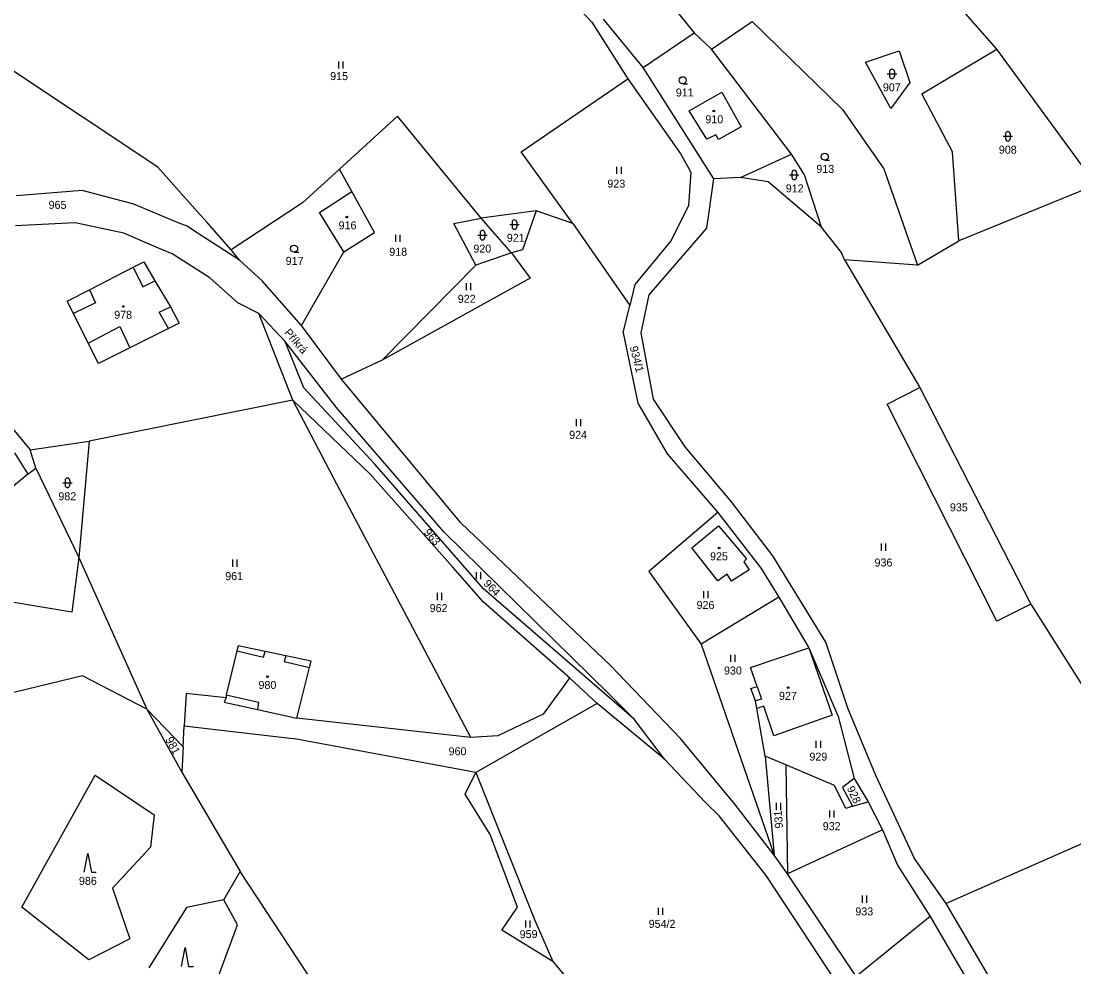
# Model space of a CAD drawing. Extents: x -670359 to -668019, y -978807 to -976674.
# Drawn here: x -669575.5 to -669351.9, y -977790.2 to -977589.3 of the extents above; entities that cross this region are included whole.
import ezdxf

# ---------------------------------------------------------------- set-up
doc = ezdxf.new("R2010")
doc.units = 0
for name, color, linetype in [('Hranice parcel', 7, 'Continuous'), ('Parcelní čísla', 7, 'Continuous'), ('Pop  PČ popisy', 7, 'Continuous'), ('Vnitřní kresba', 7, 'Continuous'), ('Značky budov', 7, 'Continuous'), ('Značky kultur', 7, 'Continuous')]:
    doc.layers.add(name, color=color, linetype=linetype)

msp = doc.modelspace()

# ---------------------------------------------------------------- linework, layer by layer
at = {"layer": 'Hranice parcel'}
for points in [[(-669463.75, -977553.44), (-669432.59, -977591.85)], [(-669368.28, -977595.3), (-669390.32, -977570.18)], [(-669464.81, -977578.38), (-669454.27, -977589.58)], [(-669454.27, -977589.58), (-669446.69, -977601.6)], [(-669443.43, -977599.18), (-669451.8, -977588.93)], [(-669428.89, -977595.34), (-669420.29, -977589.46)], [(-669420.29, -977589.46), (-669401.07, -977608.12)], [(-669443.43, -977599.18), (-669432.59, -977591.85)], [(-669432.59, -977591.85), (-669428.89, -977595.34)], [(-669411.9, -977617.62), (-669428.89, -977595.34)], [(-669396.17, -977598.1), (-669389.07, -977595.66)], [(-669389.07, -977595.66), (-669386.79, -977602.36)], [(-669384.22, -977604.83), (-669368.28, -977595.3)], [(-669347.25, -977624.1), (-669368.28, -977595.3)], [(-669546.47, -977620.34), (-669578.34, -977599.11)], [(-669428.42, -977622.83), (-669443.43, -977599.18)], [(-669390.84, -977607.9), (-669396.17, -977598.1)], [(-669469.32, -977617.08), (-669446.69, -977601.6)], [(-669446.69, -977601.6), (-669435.41, -977617.6)], [(-669386.79, -977602.36), (-669390.84, -977607.9)], [(-669433.62, -977608.4), (-669426.68, -977604.44)], [(-669426.68, -977604.44), (-669422.57, -977611.77)], [(-669377.75, -977617.09), (-669384.22, -977604.83)], [(-669401.07, -977608.12), (-669392.29, -977620.7)], [(-669495.59, -977609.56), (-669507.91, -977620.78)], [(-669477.8, -977631.2), (-669495.59, -977609.56)], [(-669429.91, -977614.45), (-669433.62, -977608.4)], [(-669422.57, -977611.77), (-669427.43, -977614.51)], [(-669427.99, -977613.48), (-669429.91, -977614.45)], [(-669427.43, -977614.51), (-669427.99, -977613.48)], [(-669458.36, -977632.36), (-669469.32, -977617.08)], [(-669376.39, -977636.02), (-669377.75, -977617.09)], [(-669435.41, -977617.6), (-669433.31, -977621.42)], [(-669422.75, -977622.56), (-669411.9, -977617.62)], [(-669409.16, -977622), (-669411.9, -977617.62)], [(-669530.87, -977637.9), (-669536, -977632.12), (-669538.04, -977629.83), (-669546.47, -977620.34)], [(-669507.91, -977620.78), (-669515.72, -977627.91)], [(-669505.26, -977625.53), (-669507.91, -977620.78)], [(-669433.31, -977621.42), (-669433.75, -977628.53)], [(-669392.29, -977620.7), (-669385.14, -977641.19)], [(-669429.89, -977633.31), (-669428.42, -977622.83)], [(-669422.75, -977622.56), (-669428.42, -977622.83)], [(-669416.83, -977623.48), (-669422.75, -977622.56)], [(-669405.5, -977633.08), (-669416.83, -977623.48)], [(-669405.5, -977633.08), (-669409.16, -977622)], [(-669562.52, -977625.31), (-669576.43, -977626.43)], [(-669551.55, -977628.2), (-669562.52, -977625.31)], [(-669512.15, -977630), (-669505.26, -977625.53)], [(-669500.42, -977634.21), (-669505.26, -977625.53)], [(-669347.25, -977624.1), (-669376.39, -977636.02)], [(-669540.25, -977632.93), (-669542.1, -977632.16), (-669551.55, -977628.2)], [(-669515.72, -977627.91), (-669530.87, -977637.9)], [(-669506.95, -977638.32), (-669512.15, -977630)], [(-669466.13, -977629.61), (-669477.8, -977631.2)], [(-669466.13, -977629.61), (-669469.05, -977637.94)], [(-669458.36, -977632.36), (-669466.13, -977629.61)], [(-669433.75, -977628.53), (-669437.47, -977635.91)], [(-669564, -977632.19), (-669576.64, -977632.82)], [(-669553.68, -977634.36), (-669564, -977632.19)], [(-669483.63, -977632.35), (-669477.8, -977631.2)], [(-669478.95, -977641.19), (-669483.63, -977632.35)], [(-669471.36, -977638.59), (-669477.8, -977631.2)], [(-669458.36, -977632.36), (-669446.26, -977649.72)], [(-669543.42, -977638.78), (-669545.82, -977637.75), (-669549.26, -977636.26), (-669553.68, -977634.36)], [(-669529.09, -977640.13), (-669538.91, -977633.79), (-669540.25, -977632.93)], [(-669506.95, -977638.32), (-669500.42, -977634.21)], [(-669442.13, -977647.44), (-669429.89, -977633.31)], [(-669401.31, -977638.49), (-669405.5, -977633.08)], [(-669437.47, -977635.91), (-669445.18, -977645.3)], [(-669385.14, -977641.19), (-669376.39, -977636.02)], [(-669535.39, -977643.85), (-669543.42, -977638.78)], [(-669529.09, -977640.13), (-669530.87, -977637.9)], [(-669515.98, -977653.96), (-669506.95, -977638.32)], [(-669471.36, -977638.59), (-669478.95, -977641.19)], [(-669469.05, -977637.94), (-669471.36, -977638.59)], [(-669471.36, -977638.59), (-669467.42, -977643.92)], [(-669400.63, -977640.03), (-669401.31, -977638.49)], [(-669560.97, -977646.4), (-669551.72, -977641.63)], [(-669551.72, -977641.63), (-669549.45, -977640.46)], [(-669549.45, -977640.46), (-669547.06, -977644.47)], [(-669524.27, -977644.5), (-669529.09, -977640.13)], [(-669498.83, -977661.37), (-669478.95, -977641.19)], [(-669385.14, -977641.19), (-669400.63, -977640.03)], [(-669400.63, -977640.03), (-669384.68, -977667.16)], [(-669529.44, -977649.16), (-669535.39, -977643.85)], [(-669467.42, -977643.92), (-669498.83, -977661.37)], [(-669547.06, -977644.47), (-669543.75, -977650.05)], [(-669515.98, -977653.96), (-669524.27, -977644.5)], [(-669445.18, -977645.3), (-669446.26, -977649.72)], [(-669565.69, -977648.83), (-669560.97, -977646.4)], [(-669443.84, -977655.53), (-669442.13, -977647.44)], [(-669564.38, -977651.45), (-669565.69, -977648.83)], [(-669543.75, -977650.05), (-669541.9, -977653.5)], [(-669525.03, -977651.45), (-669529.44, -977649.16)], [(-669447.68, -977655.55), (-669446.26, -977649.72)], [(-669597.97, -977651.01), (-669573.58, -977680.35)], [(-669561.23, -977657.74), (-669564.38, -977651.45)], [(-669519.4, -977657.41), (-669525.03, -977651.45)], [(-669517.82, -977669.87), (-669525.03, -977651.45)], [(-669544.2, -977654.6), (-669552.42, -977658.73)], [(-669541.9, -977653.5), (-669544.2, -977654.6)], [(-669507.45, -977665.41), (-669515.98, -977653.96)], [(-669508.61, -977671.34), (-669519.4, -977657.41)], [(-669515.43, -977667.22), (-669519.4, -977657.41)], [(-669447.68, -977655.55), (-669444.56, -977670.47)], [(-669441.21, -977669.65), (-669443.84, -977655.53)], [(-669559.08, -977662.03), (-669561.23, -977657.74)], [(-669552.42, -977658.73), (-669559.08, -977662.03)], [(-669498.83, -977661.37), (-669507.45, -977665.41)], [(-669482.09, -977695.87), (-669507.45, -977665.41)], [(-669500.39, -977683.43), (-669515.43, -977667.22)], [(-669391.57, -977670.72), (-669384.68, -977667.16)], [(-669384.68, -977667.16), (-669361.08, -977713.13)], [(-669517.82, -977669.87), (-669561.03, -977678.52)], [(-669501.34, -977685.52), (-669517.82, -977669.87)], [(-669480, -977741.49), (-669508.41, -977687.7), (-669512.34, -977680.25), (-669517.82, -977669.87)], [(-669444.56, -977670.47), (-669438.27, -977681.22)], [(-669434.51, -977679.76), (-669441.21, -977669.65)], [(-669368.34, -977716.77), (-669391.57, -977670.72)], [(-669485.7, -977697.8), (-669508.61, -977671.34)], [(-669573.58, -977680.35), (-669561.03, -977678.52)], [(-669561.03, -977678.52), (-669563.22, -977703.23)], [(-669424.62, -977691.45), (-669434.51, -977679.76)], [(-669576.86, -977681.01), (-669574.03, -977685.55)], [(-669572.36, -977684.26), (-669573.58, -977680.35)], [(-669438.27, -977681.22), (-669427.56, -977693.71)], [(-669477.3, -977709.91), (-669500.39, -977683.43)], [(-669574.03, -977685.55), (-669588.52, -977697.54)], [(-669574.03, -977685.55), (-669572.36, -977684.26)], [(-669572.36, -977684.26), (-669563.22, -977703.23)], [(-669477.28, -977712.7), (-669483.84, -977705.29), (-669501.34, -977685.52)], [(-669415.84, -977702.91), (-669424.62, -977691.45)], [(-669427.56, -977693.71), (-669442.2, -977706.22)], [(-669427.56, -977693.71), (-669418.38, -977705.56)], [(-669450.34, -977726.21), (-669482.09, -977695.87)], [(-669433.04, -977701.17), (-669427.39, -977696.5)], [(-669427.39, -977696.5), (-669421.47, -977703.55)], [(-669450.71, -977732.2), (-669485.7, -977697.8)], [(-669427.53, -977708.23), (-669433.04, -977701.17)], [(-669563.22, -977703.23), (-669564.68, -977714.82)], [(-669563.22, -977703.23), (-669548.81, -977735.43)], [(-669421.47, -977703.55), (-669422, -977704.18)], [(-669422, -977704.18), (-669420.91, -977705.89)], [(-669404.62, -977721.22), (-669415.84, -977702.91)], [(-669442.2, -977706.22), (-669431.07, -977721.66)], [(-669420.91, -977705.89), (-669424.61, -977708.26)], [(-669418.38, -977705.56), (-669414.62, -977711.68)], [(-669564.68, -977714.82), (-669601.66, -977708.73)], [(-669425.54, -977706.8), (-669427.53, -977708.23)], [(-669424.61, -977708.26), (-669425.54, -977706.8)], [(-669445.32, -977737.6), (-669477.3, -977709.91)], [(-669459.04, -977728.82), (-669477.28, -977712.7)], [(-669414.62, -977711.68), (-669431.07, -977721.66)], [(-669414.62, -977711.68), (-669408.21, -977722.44)], [(-669361.08, -977713.13), (-669368.34, -977716.77)], [(-669361.08, -977713.13), (-669333.55, -977756.65)], [(-669529.42, -977721.99), (-669529.69, -977723.08)], [(-669523.69, -977723.21), (-669529.42, -977721.99)], [(-669431.07, -977721.66), (-669415.57, -977766.44)], [(-669399.91, -977735.26), (-669404.62, -977721.22)], [(-669529.69, -977723.08), (-669531.95, -977732.37)], [(-669519.28, -977724.14), (-669523.69, -977723.21)], [(-669513.9, -977725.28), (-669519.28, -977724.14)], [(-669420.59, -977726.59), (-669408.21, -977722.44)], [(-669408.21, -977722.44), (-669403.26, -977736.71)], [(-669408.21, -977722.44), (-669401.98, -977737.03)], [(-669516.97, -977737.39), (-669514.23, -977726.59)], [(-669514.23, -977726.59), (-669513.9, -977725.28)], [(-669435.46, -977741.7), (-669450.34, -977726.21)], [(-669419.2, -977730.65), (-669420.59, -977726.59)], [(-669562.44, -977728.39), (-669614.2, -977740.93)], [(-669548.81, -977735.43), (-669562.44, -977728.39)], [(-669459.04, -977728.82), (-669460.04, -977730.2), (-669464.6, -977736.52)], [(-669453.17, -977734.22), (-669459.04, -977728.82)], [(-669420.56, -977731.06), (-669419.2, -977730.65)], [(-669419.55, -977733.7), (-669420.56, -977731.06)], [(-669540.43, -977732.1), (-669540.88, -977738.97)], [(-669531.95, -977733.01), (-669540.43, -977732.1)], [(-669531.95, -977733.01), (-669532.34, -977733.94)], [(-669531.95, -977732.37), (-669531.95, -977733.01)], [(-669445.32, -977737.6), (-669450.71, -977732.2)], [(-669548.81, -977735.43), (-669541.38, -977748.81)], [(-669548.81, -977735.43), (-669541.09, -977743.45)], [(-669532.34, -977733.94), (-669525.3, -977735.52)], [(-669525.3, -977735.52), (-669516.97, -977737.39)], [(-669453.17, -977734.22), (-669478.92, -977748.91)], [(-669438.88, -977746.04), (-669453.17, -977734.22)], [(-669419.26, -977735.34), (-669419.55, -977733.7)], [(-669417.77, -977734.83), (-669419.26, -977735.34)], [(-669417.53, -977745.43), (-669419.26, -977735.34)], [(-669415.63, -977741.1), (-669417.77, -977734.83)], [(-669393.99, -977749.53), (-669399.91, -977735.26)], [(-669480, -977741.49), (-669516.97, -977737.39)], [(-669464.6, -977736.52), (-669474.25, -977741.13)], [(-669438.88, -977746.04), (-669445.32, -977737.6)], [(-669403.26, -977736.71), (-669415.63, -977741.1)], [(-669401.98, -977737.03), (-669398.63, -977750.19)], [(-669541.09, -977743.45), (-669540.88, -977738.97)], [(-669540.88, -977738.97), (-669517.75, -977741.71)], [(-669478.92, -977748.91), (-669517.75, -977741.71)], [(-669474.25, -977741.13), (-669480, -977741.49)], [(-669423.95, -977755.62), (-669435.46, -977741.7)], [(-669541.09, -977743.45), (-669541.38, -977748.81)], [(-669430.19, -977755.26), (-669438.88, -977746.04)], [(-669413.12, -977747.24), (-669417.53, -977745.43)], [(-669417.53, -977745.43), (-669415.57, -977766.44)], [(-669541.38, -977748.81), (-669528.95, -977769.91)], [(-669481.22, -977753.48), (-669478.92, -977748.91)], [(-669478.92, -977748.91), (-669466.44, -977780.08)], [(-669402.78, -977751.66), (-669413.12, -977747.24)], [(-669413.12, -977747.24), (-669412.75, -977770.41)], [(-669575.3, -977777.46), (-669559.77, -977749.48)], [(-669559.77, -977749.48), (-669547.25, -977757.87)], [(-669398.63, -977750.19), (-669401.1, -977752.05)], [(-669398.63, -977750.19), (-669395.64, -977755.13)], [(-669385.82, -977767.14), (-669393.99, -977749.53)], [(-669475.89, -977762.08), (-669481.22, -977753.48)], [(-669400.35, -977756.52), (-669402.78, -977751.66)], [(-669401.1, -977752.05), (-669398.92, -977756.03)], [(-669427.29, -977758.11), (-669430.19, -977755.26)], [(-669415.57, -977766.44), (-669423.95, -977755.62)], [(-669398.92, -977756.03), (-669395.64, -977755.13)], [(-669395.64, -977755.13), (-669392.6, -977761.1)], [(-669547.25, -977757.87), (-669548.01, -977764.75)], [(-669398.92, -977756.03), (-669400.35, -977756.52)], [(-669333.55, -977756.65), (-669379.05, -977776.69)], [(-669417.31, -977770.76), (-669427.29, -977758.11)], [(-669470.05, -977777.47), (-669475.89, -977762.08)], [(-669392.6, -977761.1), (-669412.75, -977770.41)], [(-669392.6, -977761.1), (-669389.41, -977768.6)], [(-669548.01, -977764.75), (-669556.04, -977773.43)], [(-669412.75, -977770.41), (-669415.57, -977766.44)], [(-669389.41, -977768.6), (-669382.48, -977779.5)], [(-669379.05, -977776.69), (-669385.82, -977767.14)], [(-669532.44, -977775.92), (-669528.95, -977769.91)], [(-669496.86, -977818.78), (-669528.95, -977769.91)], [(-669402.15, -977793.77), (-669417.31, -977770.76)], [(-669398.16, -977792.22), (-669412.75, -977770.41)], [(-669556.04, -977773.43), (-669552.39, -977784.19)], [(-669561.08, -977788.64), (-669575.3, -977777.46)], [(-669540.35, -977777.57), (-669548.36, -977790.4)], [(-669532.44, -977775.92), (-669540.35, -977777.57)], [(-669529.53, -977781.26), (-669532.44, -977775.92)], [(-669473.39, -977782.36), (-669470.05, -977777.47)], [(-669363.72, -977802.89), (-669379.05, -977776.69)], [(-669466.44, -977780.08), (-669462.55, -977789.01)], [(-669382.48, -977779.5), (-669398.16, -977792.22)], [(-669382.48, -977779.5), (-669372.18, -977797.06)], [(-669536.76, -977800.75), (-669529.53, -977781.26)], [(-669462.55, -977789.01), (-669473.39, -977782.36)], [(-669552.39, -977784.19), (-669561.08, -977788.64)], [(-669462.55, -977789.01), (-669436.91, -977819.49)]]:
    msp.add_lwpolyline(points, dxfattribs=at)
at = {"layer": 'Vnitřní kresba'}
for points in [[(-669551.72, -977641.63), (-669549.62, -977645.77)], [(-669549.62, -977645.77), (-669547.06, -977644.47)], [(-669560.97, -977646.4), (-669559.67, -977649.18)], [(-669559.67, -977649.18), (-669564.38, -977651.45)], [(-669546.15, -977651.18), (-669543.75, -977650.05)], [(-669544.2, -977654.6), (-669546.15, -977651.18)], [(-669561.23, -977657.74), (-669554.5, -977654.2)], [(-669554.5, -977654.2), (-669552.42, -977658.73)], [(-669529.69, -977723.08), (-669524, -977724.41)], [(-669524, -977724.41), (-669523.69, -977723.21)], [(-669519.28, -977724.14), (-669519.6, -977725.34)], [(-669519.6, -977725.34), (-669514.23, -977726.59)], [(-669419.2, -977730.65), (-669418.28, -977733.34)], [(-669531.95, -977732.37), (-669525.07, -977733.93)], [(-669418.28, -977733.34), (-669419.55, -977733.7)], [(-669525.07, -977733.93), (-669525.3, -977735.52)]]:
    msp.add_lwpolyline(points, dxfattribs=at)
at = {"layer": 'Značky budov'}
for centre in [(-669428.4, -977608.45), (-669506.32, -977630.97), (-669553.79, -977649.95), (-669427.27, -977701.24), (-669523.15, -977728.56), (-669412.63, -977730.87)]:
    msp.add_circle(centre, 0.175, dxfattribs=at)
at = {"layer": 'Značky kultur'}
for p, q in [((-669508.09, -977597.91), (-669508.09, -977599.41)), ((-669507.09, -977599.41), (-669507.09, -977597.91)), ((-669391.57, -977600.56), (-669389.57, -977600.56)), ((-669391.07, -977600.06), (-669391.07, -977601.06)), ((-669390.07, -977600.06), (-669390.07, -977601.06)), ((-669435, -977602.66), (-669434, -977602.66)), ((-669366.95, -977613.81), (-669364.95, -977613.81)), ((-669366.45, -977613.31), (-669366.45, -977614.31)), ((-669365.45, -977613.31), (-669365.45, -977614.31)), ((-669404.84, -977618.88), (-669403.84, -977618.88)), ((-669449.03, -977620.29), (-669449.03, -977621.79)), ((-669448.03, -977621.79), (-669448.03, -977620.29)), ((-669411.83, -977621.52), (-669411.83, -977622.52)), ((-669410.83, -977621.52), (-669410.83, -977622.52)), ((-669412.33, -977622.02), (-669410.33, -977622.02)), ((-669471.74, -977632.56), (-669469.74, -977632.56)), ((-669471.24, -977632.06), (-669471.24, -977633.06)), ((-669470.24, -977632.06), (-669470.24, -977633.06)), ((-669496.01, -977634.74), (-669496.01, -977636.24)), ((-669495.01, -977636.24), (-669495.01, -977634.74)), ((-669478.52, -977634.81), (-669476.52, -977634.81)), ((-669478.02, -977634.31), (-669478.02, -977635.31)), ((-669477.02, -977634.31), (-669477.02, -977635.31)), ((-669517.51, -977638.42), (-669516.51, -977638.42)), ((-669480.97, -977644.97), (-669480.97, -977646.47)), ((-669479.97, -977646.47), (-669479.97, -977644.97)), ((-669457.65, -977673.84), (-669457.65, -977675.34)), ((-669456.65, -977675.34), (-669456.65, -977673.84)), ((-669566.64, -977687.39), (-669564.64, -977687.39)), ((-669566.14, -977686.89), (-669566.14, -977687.89)), ((-669565.14, -977686.89), (-669565.14, -977687.89)), ((-669392.88, -977700.3), (-669392.88, -977701.8)), ((-669391.88, -977701.8), (-669391.88, -977700.3)), ((-669530.59, -977703.7), (-669530.59, -977705.2)), ((-669529.59, -977705.2), (-669529.59, -977703.7)), ((-669478.84, -977706.33), (-669478.84, -977707.83)), ((-669477.84, -977707.83), (-669477.84, -977706.33)), ((-669487.16, -977710.78), (-669487.16, -977712.28)), ((-669486.16, -977712.28), (-669486.16, -977710.78)), ((-669430.62, -977710.41), (-669430.62, -977711.91)), ((-669429.62, -977711.91), (-669429.62, -977710.41)), ((-669424.86, -977723.9), (-669424.86, -977725.4)), ((-669423.86, -977725.4), (-669423.86, -977723.9)), ((-669406.71, -977742.17), (-669406.71, -977743.67)), ((-669405.71, -977743.67), (-669405.71, -977742.17)), ((-669415.15, -977755.36), (-669415.15, -977756.86)), ((-669414.15, -977756.86), (-669414.15, -977755.36)), ((-669403.84, -977756.94), (-669403.84, -977758.44)), ((-669402.84, -977758.44), (-669402.84, -977756.94)), ((-669396.92, -977775.04), (-669396.92, -977776.54)), ((-669395.92, -977776.54), (-669395.92, -977775.04)), ((-669440.23, -977777.6), (-669440.23, -977779.1)), ((-669439.23, -977779.1), (-669439.23, -977777.6)), ((-669468.39, -977780.33), (-669468.39, -977781.83)), ((-669467.39, -977781.83), (-669467.39, -977780.33))]:
    msp.add_line(p, q, dxfattribs=at)
for points in [[(-669562.06, -977770.06), (-669561.31, -977766.06), (-669560.56, -977770.06), (-669559.56, -977770.06)], [(-669541.41, -977790.07), (-669540.66, -977786.07), (-669539.91, -977790.07), (-669538.91, -977790.07)]]:
    msp.add_lwpolyline(points, dxfattribs=at)
for centre, radius in [((-669435, -977601.91), 0.75), ((-669428.4, -977608.45), 0.175), ((-669404.84, -977618.13), 0.75), ((-669506.32, -977630.97), 0.175), ((-669517.51, -977637.67), 0.75), ((-669553.79, -977649.95), 0.175), ((-669427.27, -977701.24), 0.175), ((-669523.15, -977728.56), 0.175), ((-669412.63, -977730.87), 0.175)]:
    msp.add_circle(centre, radius, dxfattribs=at)
for centre, start, end in [((-669390.57, -977600.06), 0, 180), ((-669390.57, -977601.06), 180, 0), ((-669365.95, -977613.31), 0, 180), ((-669365.95, -977614.31), 180, 0), ((-669411.33, -977621.52), 0, 180), ((-669411.33, -977622.52), 180, 0), ((-669470.74, -977632.06), 0, 180), ((-669477.52, -977634.31), 0, 180), ((-669470.74, -977633.06), 180, 0), ((-669477.52, -977635.31), 180, 0), ((-669565.64, -977686.89), 0, 180), ((-669565.64, -977687.89), 180, 0)]:
    msp.add_arc(centre, 0.5, start, end, dxfattribs=at)

# ---------------------------------------------------------------- texts
at = {"layer": 'Parcelní čísla'}
for s, p in [('915', (-669509.86, -977601.88)), ('911', (-669436.46, -977605.36)), ('907', (-669392.5, -977604.26)), ('910', (-669430.19, -977611.05)), ('908', (-669367.88, -977617.51)), ('913', (-669406.63, -977621.58)), ('923', (-669451, -977624.71)), ('912', (-669413.12, -977625.72)), ('965', (-669569.64, -977629.22)), ('916', (-669508.07, -977633.57)), ('921', (-669472.35, -977636.21)), ('920', (-669479.45, -977638.51)), ('917', (-669519.3, -977641.12)), ('918', (-669497.31, -977639.18)), ('922', (-669482.76, -977649.17)), ('978', (-669555.72, -977652.55)), ('924', (-669459.11, -977678.04)), ('982', (-669567.57, -977691.09)), ('935', (-669378.27, -977693.44)), ('925', (-669429.2, -977703.84)), ('936', (-669394.27, -977705.16)), ('961', (-669532.14, -977708.05)), ('962', (-669488.73, -977714.84)), ('926', (-669432.06, -977714.18)), ('930', (-669426.24, -977728.09)), ('980', (-669525.08, -977731.16)), ('927', (-669414.56, -977733.47)), ('960', (-669484.71, -977745.24)), ('929', (-669408.1, -977746.37)), ('932', (-669405.27, -977761.14)), ('986', (-669563.2, -977772.76)), ('933', (-669398.35, -977779.24)), ('954/2', (-669442.23, -977781.88))]:
    msp.add_text(s, height=1.7, dxfattribs=at).set_placement(p)
for s, rotation, p in [('934/1', 284.3311, (-669446.27, -977658.58)), ('963', 311.426, (-669490.09, -977698.04)), ('964', 313.6028, (-669477.42, -977708.88)), ('981', 298.443, (-669544.9, -977741.89)), ('928', 294.6051, (-669400.19, -977752.23)), ('931', 93.4798, (-669413.72, -977760.72)), ('959', 1.2962, (-669469.6, -977784.11))]:
    msp.add_text(s, height=1.7, rotation=rotation, dxfattribs=at).set_placement(p)
at = {"layer": 'Pop  PČ popisy'}
msp.add_text('Příkrá', height=1.7, rotation=310.5382, dxfattribs=at).set_placement((-669519.7, -977655.56))

doc.saveas('drawing.dxf')
